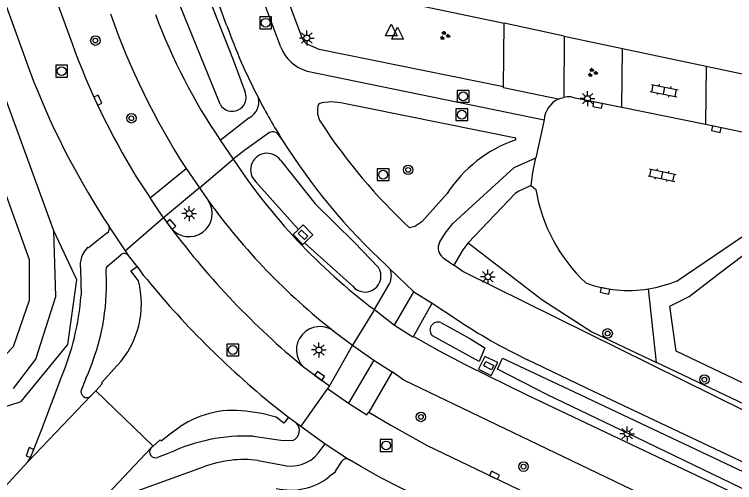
# Model space of a CAD drawing. Extents: x 124000 to 128010, y 398999 to 403000.
# Drawn here: x 127461.2 to 127522.2, y 399213.2 to 399252.7 of the extents above; entities that cross this region are included whole.
import ezdxf

# ---------------------------------------------------------------- set-up
doc = ezdxf.new("R2010")
doc.units = 0
for name, color, linetype in [('gg-afsc-erfafscheiding', 7, 'Continuous'), ('gg-afsc-faunaraster', 7, 'Continuous'), ('gg-knt-BGT kruinlijn', 7, 'Continuous'), ('gg-knt-verharding', 7, 'Continuous'), ('gg-knt-verharding nz', 7, 'Continuous'), ('gg-kntw-bovenkant insteek waterloop', 7, 'Continuous'), ('gg-kntw-greppel-droge sloot', 7, 'Continuous'), ('gt-grn-groengrens', 7, 'Continuous'), ('gt-grn-weggrens', 7, 'Continuous'), ('gt-symb-boom', 7, 'Continuous'), ('gt-symb-groenvak', 7, 'Continuous'), ('gt-symb-klinker verharding', 7, 'Continuous'), ('gt-symb-kolk', 7, 'Continuous'), ('gt-symb-kolk center center', 7, 'Continuous'), ('gt-symb-lichtmast', 7, 'Continuous'), ('gt-symb-rioolschacht', 7, 'Continuous'), ('gt-symb-waterafsluiter', 7, 'Continuous')]:
    doc.layers.add(name, color=color, linetype=linetype)

# ---------------------------------------------------------------- blocks, each defined once
blk = doc.blocks.new('gt0-KOLK')
at = {"layer": 'gt-symb-kolk'}
blk.add_lwpolyline([(0, 0), (0.375, 0), (0.375, 0.4), (-0.375, 0.4), (-0.375, 0), (0, 0)], dxfattribs=at)
blk = doc.blocks.new('gt0-KL1')
at = {"layer": 'gt-symb-klinker verharding'}
for p, q in [((-1.15, 0.3), (1.15, 0.3)), ((-1, -0.3), (-1, 0.3)), ((-0.5, 0.3), (-0.5, 0.45)), ((0, -0.3), (0, 0.3)), ((0.5, 0.3), (0.5, 0.45)), ((1, -0.3), (1, 0.3)), ((-1.15, -0.3), (1.15, -0.3)), ((-0.5, -0.45), (-0.5, -0.3)), ((0.5, -0.45), (0.5, -0.3))]:
    blk.add_line(p, q, dxfattribs=at)
blk = doc.blocks.new('gt0-BOOM')
at = {"layer": 'gt-symb-boom'}
for radius in [0.4, 0.2]:
    blk.add_circle((0, 0), radius, dxfattribs=at)
blk = doc.blocks.new('gt0-LMAST')
at = {"layer": 'gt-symb-lichtmast'}
for p, q in [((-0.005, 0.246), (-0.005, 0.621)), ((-0.182, 0.173), (-0.447, 0.438)), ((0.172, 0.173), (0.437, 0.438)), ((-0.255, -0.004), (-0.63, -0.004)), ((-0.182, -0.181), (-0.447, -0.446)), ((-0.005, -0.254), (-0.005, -0.629)), ((0.437, -0.446), (0.172, -0.181)), ((0.245, -0.004), (0.62, -0.004))]:
    blk.add_line(p, q, dxfattribs=at)
blk.add_circle((-0.005, -0.004), 0.25, dxfattribs=at)
blk = doc.blocks.new('gt0-WAFSL')
at = {"layer": 'gt-symb-waterafsluiter'}
for p, q in [((-0.5, -0.333), (0, 0.667)), ((0, 0.667), (0.5, -0.333)), ((0.5, -0.333), (-0.5, -0.333))]:
    blk.add_line(p, q, dxfattribs=at)
blk = doc.blocks.new('gt0-GRVAK')
at = {"layer": 'gt-symb-groenvak'}
for p, q in [((-0.11, 0.189), (-0.228, 0.24)), ((-0.182, 0.153), (0.088, 0.153)), ((-0.091, 0.211), (-0.156, 0.322)), ((-0.047, 0.214), (-0.047, 0.393)), ((-0.004, 0.211), (0.061, 0.322)), ((0.015, 0.189), (0.133, 0.24)), ((0.262, -0.052), (0.197, 0.059)), ((0.305, -0.049), (0.305, 0.13)), ((0.349, -0.052), (0.414, 0.059)), ((-0.245, -0.228), (-0.363, -0.177)), ((-0.318, -0.264), (-0.047, -0.264)), ((-0.226, -0.206), (-0.291, -0.095)), ((-0.183, -0.203), (-0.183, -0.024)), ((-0.139, -0.206), (-0.074, -0.095)), ((-0.12, -0.228), (-0.002, -0.177)), ((0.243, -0.074), (0.125, -0.023)), ((0.17, -0.11), (0.441, -0.11)), ((0.368, -0.074), (0.486, -0.023))]:
    blk.add_line(p, q, dxfattribs=at)
blk = doc.blocks.new('gt0-RS')
at = {"layer": 'gt-symb-rioolschacht'}
blk.add_lwpolyline([(-0.5, -0.5), (0.5, -0.5), (0.5, 0.5), (-0.5, 0.5)], close=True, dxfattribs=at)
blk.add_circle((0, 0), 0.375, dxfattribs=at)
blk = doc.blocks.new('gt0-KOLKCC')
at = {"layer": 'gt-symb-kolk center center'}
blk.add_lwpolyline([(-0.375, 0.2), (0.375, 0.2), (0.375, -0.2), (-0.375, -0.2)], close=True, dxfattribs=at)

msp = doc.modelspace()

# ---------------------------------------------------------------- linework, layer by layer
at = {"layer": 'gg-afsc-erfafscheiding'}
msp.add_line((127519.757, 399248.344), (127535.738, 399244.991), dxfattribs=at)
at = {"layer": 'gg-afsc-faunaraster'}
for points in [[(127464.589, 399234.428), (127437.824, 399307.729), (127403.747, 399400.769), (127384.617, 399451.928)], [(127461.182, 399221.114), (127463.062, 399223.58), (127464.751, 399228.884), (127464.589, 399234.428)]]:
    msp.add_lwpolyline(points, dxfattribs=at)
at = {"layer": 'gg-knt-BGT kruinlijn'}
for p, q in [((127466.521, 399230.312), (127464.589, 399234.428)), ((127465.779, 399224.828), (127466.521, 399230.312)), ((127461.832, 399220.006), (127465.779, 399224.828)), ((127459.868, 399219.39), (127461.832, 399220.006))]:
    msp.add_line(p, q, dxfattribs=at)
at = {"layer": 'gg-knt-verharding'}
for p, q in [((127479.2, 399251.819), (127464.869, 399291.391)), ((127492.832, 399254.08), (127502.667, 399251.98)), ((127502.626, 399246.602), (127502.667, 399251.98)), ((127507.732, 399250.902), (127502.667, 399251.98)), ((127507.732, 399250.902), (127507.723, 399245.719)), ((127507.732, 399250.902), (127512.675, 399249.859)), ((127512.613, 399244.857), (127512.675, 399249.859)), ((127512.675, 399249.859), (127519.757, 399248.344)), ((127519.757, 399248.344), (127519.702, 399243.413)), ((127486.015, 399247.941), (127506.05, 399243.835)), ((127512.613, 399244.857), (127508.671, 399245.66)), ((127519.702, 399243.413), (127512.613, 399244.857)), ((127478.665, 399242.092), (127481.102, 399244.005)), ((127506.05, 399243.835), (127505.348, 399240.601)), ((127535.691, 399240.155), (127519.702, 399243.413)), ((127483.517, 399242.617), (127483.93, 399242.08)), ((127472.731, 399237.235), (127475.767, 399239.701)), ((127471.554, 399239.014), (127472.731, 399237.235)), ((127476.905, 399238.082), (127473.872, 399235.527)), ((127476.905, 399238.082), (127477.646, 399236.99)), ((127504.941, 399238.264), (127505.341, 399237.932)), ((127473.872, 399235.527), (127474.491, 399234.686)), ((127468.843, 399235.425), (127469.227, 399234.863)), ((127517.292, 399230.226), (127523.943, 399234.738)), ((127497.519, 399232.17), (127498.4, 399231.539)), ((127471.636, 399231.423), (127472.153, 399230.704)), ((127493.032, 399231.195), (127492.729, 399231.515)), ((127466.839, 399231.22), (127466.884, 399229.002)), ((127491.691, 399227.781), (127492.879, 399229.817)), ((127493.399, 399226.479), (127495.038, 399229.276)), ((127495.038, 399229.276), (127496.583, 399228.325)), ((127494.994, 399225.512), (127496.583, 399228.325)), ((127496.583, 399228.325), (127498.634, 399226.973)), ((127488.296, 399225.938), (127489.847, 399224.766)), ((127489.847, 399224.766), (127487.892, 399221.343)), ((127491.634, 399223.522), (127489.514, 399219.867)), ((127491.634, 399223.522), (127493.184, 399222.513)), ((127485.711, 399222.933), (127487.892, 399221.343)), ((127493.184, 399222.513), (127491.221, 399219.127)), ((127467.295, 399221.966), (127466.918, 399221.038)), ((127468.128, 399220.927), (127467.709, 399220.486)), ((127468.128, 399220.927), (127472.995, 399216.251)), ((127467.709, 399220.486), (127462.374, 399214.911)), ((127483.239, 399219.619), (127484.431, 399218.692)), ((127484.431, 399218.692), (127485.046, 399218.229)), ((127472.797, 399216.058), (127467.091, 399210.068)), ((127472.995, 399216.251), (127472.797, 399216.058)), ((127486.953, 399215.656), (127487.542, 399216.446)), ((127487.542, 399216.446), (127489.599, 399215.092)), ((127474.319, 399215.638), (127473.345, 399215.283)), ((127462.374, 399214.911), (127458.98, 399211.229)), ((127481.864, 399215.029), (127483.836, 399214.651))]:
    msp.add_line(p, q, dxfattribs=at)
for points in [[(127483.784, 399249.963), (127479.388, 399261.7), (127471.015, 399284.763), (127466.791, 399296.499), (127445.932, 399353.9), (127429.194, 399400.047), (127413.324, 399443.894), (127396.398, 399490.564), (127395.175, 399493.975)], [(127382.227, 399482.822), (127385.622, 399472.419), (127386.82, 399468.194), (127392.275, 399453.224), (127413.444, 399394.724), (127450.943, 399291.495), (127451.147, 399291.578), (127457.317, 399274.412), (127462.937, 399258.942), (127466.128, 399250.27)], [(127377.76, 399481.683), (127377.984, 399481.184), (127393.84, 399437.485), (127404.59, 399407.792), (127415.507, 399377.748), (127426.756, 399346.725), (127437.636, 399316.662), (127442.93, 399302.102), (127462.609, 399247.759)], [(127485.607, 399250.672), (127481.067, 399262.846), (127473.183, 399284.59), (127470.055, 399293.28)], [(127502.626, 399246.602), (127487.019, 399249.772), (127486.078, 399250.183)], [(127507.23, 399245.554), (127502.615, 399246.538), (127502.626, 399246.602)], [(127507.23, 399245.554), (127507.471, 399245.652), (127507.723, 399245.719)], [(127508.671, 399245.66), (127508.3, 399245.753), (127508.01, 399245.756), (127507.723, 399245.719)], [(127503.648, 399242.138), (127503.667, 399242.264), (127491.085, 399244.815), (127489.104, 399245.197)], [(127482.836, 399242.744), (127480.732, 399241.248), (127479.759, 399240.508)], [(127497.215, 399233.461), (127497.707, 399234.273), (127498.315, 399235.063), (127503.508, 399239.793), (127505.348, 399240.601)], [(127504.941, 399238.264), (127505.102, 399239.367), (127505.348, 399240.601)], [(127504.941, 399238.264), (127503.918, 399237.797), (127503.609, 399237.588), (127499.629, 399233.412)], [(127497.852, 399237.597), (127495.709, 399235.207), (127495.116, 399234.806), (127494.655, 399234.696)], [(127485.772, 399233.413), (127486.486, 399234.101), (127485.677, 399234.943), (127485.28, 399234.563)], [(127485.772, 399233.413), (127485.632, 399233.278), (127484.814, 399234.117), (127485.28, 399234.563)], [(127469.064, 399234.242), (127467.505, 399232.996), (127467.469, 399233.045)], [(127499.629, 399233.412), (127499.163, 399232.836), (127498.4, 399231.539)], [(127469.046, 399230.099), (127468.998, 399231.096), (127469.041, 399231.314), (127469.157, 399231.477), (127470.247, 399232.406)], [(127471.636, 399231.423), (127471.246, 399231.935), (127470.889, 399232.348)], [(127471.74, 399230.207), (127471.092, 399231.051), (127471.636, 399231.423)], [(127585.848, 399188.96), (127544.242, 399208.723), (127499.18, 399231.013), (127498.4, 399231.539)], [(127493.399, 399226.479), (127494.946, 399225.473), (127494.994, 399225.512)], [(127585.831, 399182), (127540.877, 399203.365), (127504.667, 399220.51), (127499.449, 399223.073), (127497.212, 399224.275), (127494.994, 399225.512)], [(127502.123, 399223.3), (127501.042, 399223.82), (127500.511, 399222.759), (127501.581, 399222.22), (127502.123, 399223.3)], [(127585.823, 399184.981), (127541.184, 399206.229), (127510.233, 399220.85), (127504.648, 399223.541)], [(127469.954, 399223.062), (127468.605, 399221.587), (127468.678, 399221.507), (127468.128, 399220.927)], [(127585.546, 399178.153), (127539.734, 399199.968), (127494.175, 399221.82), (127493.184, 399222.513)], [(127462.374, 399214.911), (127462.534, 399215.149), (127462.744, 399215.623), (127463.558, 399217.69), (127465.197, 399222.01)], [(127489.514, 399219.867), (127491.052, 399218.887), (127491.221, 399219.127)], [(127484.431, 399218.692), (127484.039, 399218.198), (127483.396, 399218.68), (127482.177, 399218.994), (127481.199, 399219.134)], [(127491.221, 399219.127), (127493.092, 399218.008), (127496.156, 399216.309), (127503.79, 399212.624), (127549.298, 399190.744), (127585.05, 399173.706)], [(127472.995, 399216.251), (127473.591, 399216.774), (127473.668, 399216.694), (127474.454, 399217.322), (127475.275, 399217.893)], [(127481.437, 399217.077), (127483.792, 399216.745), (127484.788, 399216.732)], [(127488.92, 399214.956), (127488.379, 399214.114), (127488.42, 399214.066), (127487.883, 399213.671)], [(127585.676, 399169.144), (127583.702, 399170.101), (127554.826, 399183.852), (127543.34, 399189.25), (127501.193, 399209.226), (127493.963, 399212.677), (127492.193, 399213.605), (127490.455, 399214.58), (127489.599, 399215.092)], [(127467.091, 399210.068), (127467.426, 399210.359), (127468.524, 399211.159), (127469.09, 399211.485), (127469.682, 399211.755), (127477.229, 399214.483)]]:
    msp.add_lwpolyline(points, dxfattribs=at)
for centre, radius, start, end in [((127528.271, 399273.477), 62.43, 199.35947, 212.75349), ((127519.685, 399270.004), 49.616, 200.37352, 214.23331), ((127526.853, 399268.956), 50.641, 199.77984, 207.3673), ((127524.303, 399271.378), 61.886, 199.94231, 211.53085), ((127486.556, 399251.115), 1.047, 205.01158, 242.84008), ((127486.906, 399251.166), 3.346, 201.0705, 254.55621), ((127526.493, 399272.305), 68.437, 201.0186, 212.6084), ((127480.448, 399245.326), 1.475, 296.34023, 13.75361), ((127488.069, 399241.204), 4.125, 75.46314, 105.18671), ((127508.132, 399243.67), 2.089, 115.59233, 175.47271), ((127488.616, 399244.568), 1.741, 159.23933, 216.14168), ((127527.96, 399270.285), 48.743, 213.27695, 226.89893), ((127483.11, 399242.325), 0.5, 35.63848, 123.23398), ((127527.03, 399269.029), 50.832, 212.01642, 227.56164), ((127507.343, 399231.453), 11.306, 109.07419, 147.08117), ((127522.34, 399268.472), 50.942, 213.2941, 233.01277), ((127519.29, 399240.316), 14.151, 189.69864, 226.6066), ((127476.022, 399235.901), 1.955, 218.42792, 33.8511), ((127468.817, 399234.639), 0.467, 301.90628, 28.67927), ((127498.029, 399232.971), 0.95, 148.96334, 237.53748), ((127468.851, 399231.547), 2.039, 132.69372, 189.21637), ((127470.543, 399232.103), 0.424, 35.3425, 134.33302), ((127530.748, 399278.218), 75.438, 219.03832, 230.96685), ((127491.648, 399230.651), 1.487, 325.88193, 21.44681), ((127449.758, 399229.997), 19.288, 335.39574, 0.30412), ((127464.341, 399228.261), 7.65, 317.19277, 14.73851), ((127513.183, 399239.983), 10.587, 250.03544, 279.13292), ((127513.191, 399239.968), 10.57, 279.1036, 292.8308), ((127444.832, 399230.623), 22.111, 337.07466, 355.79568), ((127524.245, 399264.867), 45.737, 235.94662, 244.6293), ((127487.085, 399224.365), 1.985, 52.41707, 226.17653), ((127467.369, 399220.841), 0.492, 156.40867, 313.77274), ((127479.763, 399211.228), 8.036, 79.70824, 123.95499), ((127484.478, 399217.556), 0.88, 290.5918, 49.85108), ((127480.778, 399202.013), 15.078, 87.49476, 115.36339), ((127473.176, 399215.744), 0.492, 140.37175, 290.15627), ((127484.61, 399217.587), 3.036, 255.23257, 320.50871), ((127480.636, 399205.505), 9.603, 82.65471, 110.78218), ((127489.329, 399214.677), 0.495, 56.98, 145.67232), ((127484.622, 399217.756), 5.227, 256.36905, 308.60484)]:
    msp.add_arc(centre, radius, start, end, dxfattribs=at)
at = {"layer": 'gg-knt-verharding nz'}
for p, q in [((127478.665, 399242.092), (127479.759, 399240.508)), ((127475.767, 399239.701), (127476.905, 399238.082)), ((127473.872, 399235.527), (127472.731, 399237.235)), ((127470.632, 399232.737), (127469.227, 399234.863)), ((127470.889, 399232.348), (127470.632, 399232.737)), ((127495.038, 399229.276), (127493.032, 399231.195)), ((127491.691, 399227.781), (127493.399, 399226.479)), ((127489.847, 399224.766), (127491.634, 399223.522)), ((127487.892, 399221.343), (127487.742, 399221.123)), ((127487.742, 399221.123), (127489.514, 399219.867)), ((127485.046, 399218.229), (127485.474, 399217.923)), ((127485.474, 399217.923), (127487.542, 399216.446))]:
    msp.add_line(p, q, dxfattribs=at)
msp.add_arc((127526.772, 399268.879), 50.533, 207.33189, 212.02742, dxfattribs=at)
at = {"layer": 'gg-kntw-bovenkant insteek waterloop'}
msp.add_lwpolyline([(127342.085, 399486.234), (127371.431, 399478.364), (127373.175, 399476.816), (127374.349, 399474.792), (127401.189, 399403.739), (127456.128, 399249.641), (127462.495, 399232.006), (127462.495, 399228.546), (127461.157, 399224.629), (127459.777, 399223.224)], dxfattribs=at)
at = {"layer": 'gg-kntw-greppel-droge sloot'}
for p, q in [((127478.644, 399245.134), (127475.272, 399253.459)), ((127485.28, 399234.563), (127481.677, 399238.572)), ((127489.869, 399229.754), (127485.772, 399233.413))]:
    msp.add_line(p, q, dxfattribs=at)
for points in [[(127464.353, 399288.91), (127469.41, 399275.274), (127474.299, 399262.696), (127479.744, 399248.894), (127480.764, 399246.15)], [(127483.745, 399240.422), (127486.677, 399236.722), (127490.02, 399233.449), (127492.039, 399231.338)], [(127497.319, 399226.679), (127499.78, 399225.352), (127501.033, 399224.553), (127500.568, 399223.41), (127496.62, 399225.557)], [(127532.277, 399208.107), (127513.927, 399216.949), (127506.331, 399220.57), (127502.099, 399222.743), (127502.524, 399223.69), (127508.591, 399220.844), (127532.647, 399209.466), (127559.733, 399196.507), (127584.876, 399184.737)]]:
    msp.add_lwpolyline(points, dxfattribs=at)
for centre, radius, start, end in [((127479.668, 399245.717), 1.178, 209.66646, 21.54524), ((127482.62, 399239.599), 1.394, 36.18126, 227.44936), ((127490.906, 399230.612), 1.346, 219.60665, 32.64879), ((127497.067, 399226.057), 0.671, 67.93921, 228.21542)]:
    msp.add_arc(centre, radius, start, end, dxfattribs=at)
at = {"layer": 'gt-grn-groengrens'}
for p, q in [((127515.554, 399223.299), (127514.863, 399229.531)), ((127585.855, 399189.864), (127515.554, 399223.299))]:
    msp.add_line(p, q, dxfattribs=at)
for points in [[(127516.677, 399228.066), (127518.309, 399228.882), (127520.756, 399230.785), (127524.019, 399233.233), (127527.011, 399234.592), (127529.458, 399234.592), (127551.867, 399230.198), (127584.656, 399223.518), (127584.373, 399192.232), (127517.221, 399224.259), (127516.677, 399228.066)], [(127499.629, 399233.412), (127505.862, 399228.629), (127510.097, 399225.898), (127515.554, 399223.299)]]:
    msp.add_lwpolyline(points, dxfattribs=at)
at = {"layer": 'gt-grn-weggrens'}
for p, q in [((127476.905, 399238.082), (127479.759, 399240.508)), ((127473.872, 399235.527), (127470.632, 399232.737)), ((127491.691, 399227.781), (127489.847, 399224.766)), ((127487.742, 399221.123), (127485.474, 399217.923))]:
    msp.add_line(p, q, dxfattribs=at)
for centre, radius, start, end in [((127522.121, 399269.19), 54.907, 215.90455, 231.97304), ((127529.226, 399275.707), 68.401, 216.84944, 230.49238)]:
    msp.add_arc(centre, radius, start, end, dxfattribs=at)

# ---------------------------------------------------------------- block references
at = {"layer": 'gt-symb-boom'}
for p in [(127468.099, 399250.516), (127471.147, 399243.953), (127494.55, 399239.59), (127511.419, 399225.773), (127519.608, 399221.863), (127495.627, 399218.71), (127504.305, 399214.509)]:
    msp.add_blockref('gt0-BOOM', p, dxfattribs=at)
at = {"layer": 'gt-symb-groenvak'}
for p in [(127497.638, 399250.936), (127510.135, 399247.811)]:
    msp.add_blockref('gt0-GRVAK', p, dxfattribs=at)
at = {"layer": 'gt-symb-klinker verharding'}
for p, rotation in [((127516.204, 399246.29), -11.53462065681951), ((127516.026, 399239.142), -11.534620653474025)]:
    msp.add_blockref('gt0-KL1', p, dxfattribs=dict(at, rotation=rotation))
at = {"layer": 'gt-symb-kolk'}
for p, rotation in [((127468.131, 399245.405), -64.61159941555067), ((127510.606, 399245.265), 168.57767893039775), ((127520.656, 399243.23), 168.57767893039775), ((127474.363, 399234.859), -49.552761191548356), ((127511.228, 399229.564), 168.57767893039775), ((127486.946, 399222.018), -35.50766035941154), ((127462.744, 399215.623), 68.50880474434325), ((127501.774, 399213.604), -25.915426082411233)]:
    msp.add_blockref('gt0-KOLK', p, dxfattribs=dict(at, rotation=rotation))
at = {"layer": 'gt-symb-kolk center center'}
for p, rotation in [((127485.658, 399234.101), -44.554882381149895), ((127501.371, 399223.046), -27.369896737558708)]:
    msp.add_blockref('gt0-KOLKCC', p, dxfattribs=dict(at, rotation=rotation))
at = {"layer": 'gt-symb-lichtmast'}
for p in [(127485.987, 399250.739), (127509.728, 399245.616), (127476.044, 399235.899), (127501.297, 399230.555), (127487.004, 399224.374), (127513.079, 399217.293)]:
    msp.add_blockref('gt0-LMAST', p, dxfattribs=at)
at = {"layer": 'gt-symb-rioolschacht'}
for p in [(127482.497, 399252.023), (127465.247, 399247.934), (127499.202, 399245.808), (127499.088, 399244.254), (127492.434, 399239.18), (127479.717, 399224.368), (127492.689, 399216.301)]:
    msp.add_blockref('gt0-RS', p, dxfattribs=at)
at = {"layer": 'gt-symb-waterafsluiter'}
for p in [(127493.124, 399251.241), (127493.66, 399250.978)]:
    msp.add_blockref('gt0-WAFSL', p, dxfattribs=at)

doc.saveas('drawing.dxf')
